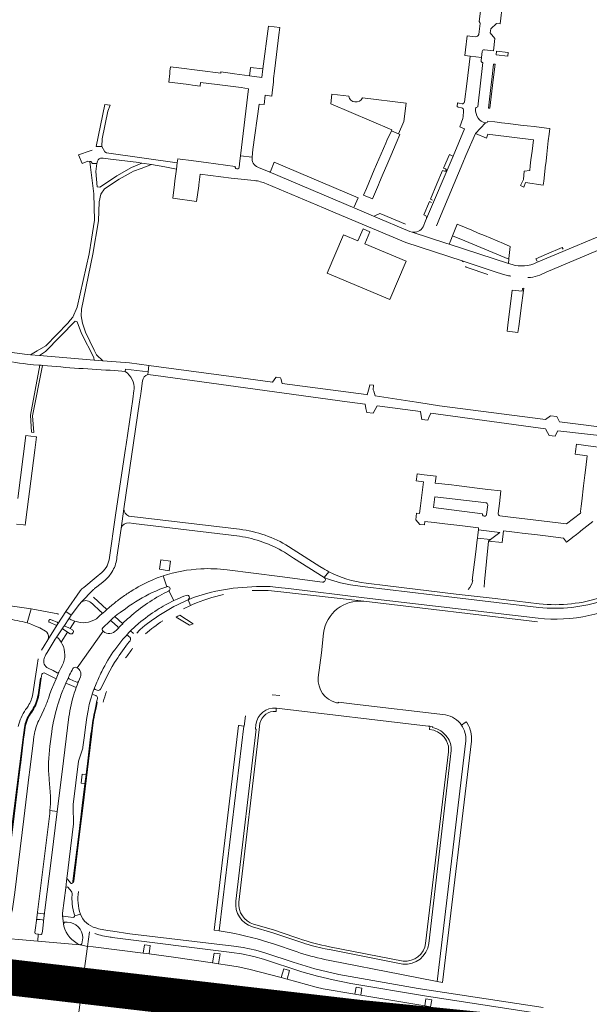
# Model space of a CAD drawing. Header units: metres. Extents: x 166325 to 190320, y 381923 to 404576.
# Tile 413 of 656: x 177139 to 177376, y 387004 to 387413. Entities that reach past the tile are written whole.
import ezdxf

# ---------------------------------------------------------------- set-up
doc = ezdxf.new("R2010")
doc.units = ezdxf.units.M
for name, color, linetype, lineweight in [('B-WE-VH-VERHARDING_ASFALT-GV', 8, 'Continuous', 18), ('B-WE-VH-VERHARDING_BETON-GV', 8, 'Continuous', 18), ('B-WE-VH-VERHARDING_BETONSTRAATSTEEN-GV', 8, 'Continuous', 18), ('B-WE-VH-VERHARDING_FUNDERING_ZAND-GV', 8, 'Continuous', 18), ('B-WE-VH-VERHARDING_HALFVERHARDING-GV', 8, 'Continuous', 18), ('B-WE-VH-VERHARDING_N-WEG', 8, 'Continuous', 18), ('B-WE-VH-VERHARDING_STRAATBAKSTEEN-GV', 8, 'Continuous', 18)]:
    doc.layers.add(name, color=color, linetype=linetype, lineweight=lineweight)

msp = doc.modelspace()

# ---------------------------------------------------------------- linework, layer by layer
at = {"layer": 'B-WE-VH-VERHARDING_ASFALT-GV', "flags": 128}
for points in [[(177275.857, 387380.964), (177268.849, 387381.784), (177268.373, 387377.817), (177293.825, 387367.073), (177293.624, 387366.629), (177296.555, 387365.382), (177298.708, 387370.43), (177299.701, 387378.088), (177281.568, 387380.255)], [(177169.257, 387358.539), (177168.502, 387358.29), (177163.61, 387356.677), (177165.107, 387353.078), (177167.514, 387353.976), (177168.319, 387353.887), (177168.693, 387353.846), (177169.477, 387353.072), (177171.298, 387353.013), (177171.484, 387353.932)], [(177173.316, 387360.047), (177171.017, 387360.107)], [(177173.35, 387355.263), (177173.85, 387355.203), (177176.955, 387354.832), (177187.527, 387353.567), (177188.375, 387353.433), (177189.914, 387353.191), (177193.964, 387352.553), (177199.495, 387351.682), (177204.281, 387350.637), (177204.623, 387353.263), (177175.283, 387357.444), (177174.535, 387357.868), (177173.316, 387360.047)], [(177178.692, 387266.963), (177183.059, 387266.525), (177183.17, 387267.503), (177192.554, 387266.386), (177192.916, 387269.056), (177184.858, 387270.15), (177173.7, 387271.05), (177170.09, 387271.341), (177147.428, 387273.169), (177143.654, 387273.473), (177142.332, 387273.58), (177120.196, 387276.478), (177117.122, 387276.88)], [(177142.414, 387269.613), (177144.974, 387269.398), (177147.183, 387269.215), (177147.536, 387269.186), (177148.132, 387269.137), (177148.728, 387269.088), (177148.889, 387269.075)], [(177192.42, 387265.379), (177192.554, 387266.386), (177183.17, 387267.503), (177183.059, 387266.525)], [(177386.472, 387242.69), (177363.372, 387245.67), (177362.341, 387247.81), (177359.702, 387248.1), (177357.512, 387246.61), (177313.562, 387252.33), (177304.923, 387253.644), (177301.221, 387254.207), (177286.847, 387256.393), (177286.229, 387258.389), (177286.052, 387258.96), (177286.157, 387260.842), (177284.563, 387261.04), (177284.25, 387259.192), (177284.117, 387258.811), (177283.453, 387256.909), (177283.052, 387256.97), (177248.152, 387261.58), (177247.678, 387263.586), (177247.59, 387263.96), (177245.72, 387264.22), (177245.582, 387264.032), (177244.221, 387262.18), (177226.992, 387264.43), (177192.916, 387269.056), (177192.554, 387266.386), (177192.42, 387265.379), (177195.774, 387264.92), (177275.25, 387253.945), (177282.639, 387252.94), (177282.996, 387251.244), (177283.352, 387249.55), (177285.952, 387249.23), (177286.825, 387250.734), (177287.7, 387252.24), (177305.652, 387249.96), (177305.968, 387248.132), (177306.221, 387246.67), (177308.691, 387246.38), (177309.116, 387247.383), (177309.902, 387249.24), (177357.632, 387242.77), (177358.452, 387241.214), (177359.092, 387240), (177361.582, 387239.71), (177361.888, 387240.324), (177362.7, 387241.95), (177386.052, 387239.27)], [(177189.007, 387253.957), (177189.503, 387257.299), (177189.666, 387258.394), (177190.24, 387262.615)], [(177186.7, 387259.179), (177186.632, 387258.652), (177186.163, 387255.011), (177183.393, 387236.231), (177183.104, 387234.501), (177179.187, 387207.874), (177178.915, 387205.866), (177176.487, 387189.203)], [(177179.508, 387188.73), (177179.607, 387189.38), (177181.393, 387201.309), (177182.484, 387209.525), (177189.007, 387253.957)], [(177182.484, 387209.525), (177181.393, 387201.309)], [(177230.545, 387200.996), (177184.507, 387206.457)], [(177184.707, 387203.63), (177186.444, 387203.429), (177230.544, 387198.078)], [(177249.185, 387191.432), (177252.983, 387189.028), (177265.68, 387180.99), (177267.587, 387183.345), (177266.759, 387183.781), (177265.941, 387184.234), (177265.487, 387184.494), (177263.849, 387185.492), (177252.799, 387192.627), (177250.906, 387193.85)], [(177173.361, 387183.029), (177170.919, 387181.016), (177165.802, 387176.776), (177165.042, 387176.175), (177164.314, 387175.464), (177158.404, 387166.849), (177160.635, 387165.218), (177164.044, 387169.871), (177164.277, 387170.189), (177164.644, 387170.561), (177169.926, 387175.908)], [(177195.69, 387175.31), (177197.453, 387176.037), (177200.257, 387177.127), (177198.74, 387181.61)], [(177198.74, 387181.61), (177200.257, 387177.127), (177200.351, 387177.164)], [(177265.001, 387178.999), (177247.213, 387181.299), (177225.372, 387184.122)], [(177267.587, 387183.345), (177265.68, 387180.99)], [(177170.693, 387176.684), (177172.994, 387178.499), (177174.652, 387179.839)], [(177227.881, 387176.445), (177237.558, 387177.186)], [(177246.593, 387176.803), (177250.782, 387176.32), (177282.343, 387172.554), (177354.475, 387164.06)], [(177250.782, 387176.32), (177246.593, 387176.803)], [(177354.475, 387164.06), (177282.343, 387172.554), (177250.782, 387176.32)], [(177276.594, 387177.903), (177282.743, 387177.098), (177291.941, 387175.941), (177319.743, 387172.631), (177337.283, 387170.57), (177354.804, 387168.526)], [(177292.12, 387177.43), (177283.07, 387178.528)], [(177354.986, 387170.015), (177336.628, 387172.157), (177336.623, 387172.158), (177336.617, 387172.159), (177320.448, 387174.058), (177320.44, 387174.059), (177320.432, 387174.059), (177292.12, 387177.43)], [(177169.926, 387175.908), (177164.644, 387170.561)], [(177173.249, 387165.755), (177174.505, 387166.872), (177175.415, 387167.664), (177169.89, 387172.716)], [(177203.26, 387171.373), (177201.154, 387175.341), (177201.066, 387175.297), (177200.14, 387174.838), (177199.281, 387174.404)], [(177201.154, 387175.341), (177203.26, 387171.373), (177204.616, 387171.995)], [(177223.9, 387173.847), (177223.897, 387173.856)], [(177246.389, 387175.161), (177282.119, 387171.07), (177354.3, 387162.57)], [(177168.82, 387170.498), (177169.572, 387169.852), (177172.536, 387167.14), (177173.27, 387166.455)], [(177177.518, 387169.432), (177176.319, 387168.448), (177175.415, 387167.664), (177174.505, 387166.872), (177173.249, 387165.755), (177172.673, 387165.237), (177171.986, 387164.558)], [(177173.734, 387159.983), (177176.583, 387162.802), (177177.763, 387163.941), (177178.662, 387164.712), (177179.724, 387165.511), (177180.874, 387166.385), (177183.101, 387167.973), (177184.727, 387169.144)], [(177207.312, 387167.906), (177210.11, 387169.335), (177209.117, 387171.695)], [(177209.117, 387171.695), (177210.11, 387169.335), (177211.013, 387169.745)], [(177149.438, 387147.277), (177149.586, 387147.662), (177149.795, 387148.188), (177150.115, 387148.901), (177150.615, 387149.787), (177153.912, 387155.277), (177154.38, 387155.893), (177157.121, 387160.087), (177157.291, 387160.347), (177157.492, 387160.62), (177159.905, 387164.219), (177160.635, 387165.218), (177158.404, 387166.849), (177155.094, 387161.704), (177154.832, 387161.302), (177150.895, 387155.077), (177149.342, 387152.513), (177148.333, 387150.791)], [(177178.662, 387164.712), (177177.763, 387163.941), (177176.583, 387162.802)], [(177180.097, 387159.813), (177180.044, 387159.737), (177179.744, 387159.389), (177181.21, 387160.94), (177181.98, 387161.735), (177178.662, 387164.712)], [(177184.03, 387163.74), (177183.891, 387163.645), (177182.229, 387162.054), (177181.98, 387161.735), (177181.21, 387160.94), (177179.744, 387159.389), (177179.374, 387158.981)], [(177163.16, 387162.477), (177162.181, 387162.812), (177160.142, 387159.694), (177161.14, 387159.137), (177161.174, 387159.118)], [(177177.336, 387162.79), (177179.973, 387160.448), (177179.978, 387160.444)], [(177178.662, 387150.929), (177182.073, 387155.241), (177183.392, 387156.742), (177184.582, 387158.075), (177185.29, 387158.801), (177187.225, 387160.607), (177188.615, 387161.857)], [(177160.222, 387157.554), (177160.193, 387157.572), (177159.127, 387158.233), (177156.42, 387154.119), (177156.868, 387153.271)], [(177161.443, 387158.123), (177161.346, 387157.966), (177161.246, 387157.814)], [(177162.642, 387143.543), (177162.987, 387143.373), (177163.045, 387143.344), (177173.852, 387158.568)], [(177173.852, 387158.568), (177163.045, 387143.344)], [(177186.467, 387157.717), (177185.29, 387158.801), (177184.582, 387158.075), (177183.392, 387156.742)], [(177184.156, 387156.789), (177184.511, 387156.457), (177184.945, 387156.071)], [(177189.233, 387159.259), (177188.975, 387158.997), (177187.872, 387157.809)], [(177185.081, 387154.724), (177185.051, 387154.683), (177184.636, 387154.133), (177184.036, 387153.346)], [(177146.864, 387147.091), (177146.431, 387144.344), (177145.898, 387140.776), (177144.669, 387132.551)], [(177154.89, 387141.314), (177154.84, 387141.34), (177153.062, 387142.267), (177151.029, 387143.295)], [(177156.915, 387144.366), (177156.834, 387144.208), (177156.369, 387143.307), (177155.534, 387141.579), (177154.324, 387138.844), (177153.335, 387136.617), (177152.472, 387134.444), (177151.778, 387132.574), (177151.132, 387130.664)], [(177178.629, 387145.545), (177177.646, 387143.882), (177176.693, 387142.145), (177172.738, 387134.582)], [(177146.825, 387132.193), (177147.843, 387139.073), (177148.158, 387139.049), (177148.398, 387140.718)], [(177149.722, 387141.171), (177154.324, 387138.844), (177155.534, 387141.579)], [(177157.16, 387134.123), (177157.356, 387134.625), (177158.343, 387137.008), (177159.461, 387139.436), (177159.93, 387140.442)], [(177159.461, 387139.436), (177158.343, 387137.008), (177160.678, 387136.043), (177162.704, 387135.21), (177163.114, 387136.242), (177163.679, 387137.749)], [(177164.468, 387139.658), (177164.053, 387138.682), (177163.679, 387137.749), (177163.114, 387136.242), (177162.704, 387135.21), (177162.339, 387134.221), (177161.906, 387132.92)], [(177162.986, 387137.454), (177161.599, 387138.035), (177159.771, 387138.815)], [(177161.577, 387078.615), (177161.364, 387085.727), (177161.473, 387086.596), (177163.689, 387104.579), (177164.348, 387106.726), (177164.765, 387107.993), (177165.432, 387110.067), (177165.492, 387110.359), (177166.099, 387115.298), (177166.531, 387118.754), (177167.094, 387122.711), (177167.6, 387125.669), (177168.129, 387128.087), (177168.625, 387130.031), (177168.995, 387131.348), (177169.324, 387132.461), (177169.75, 387133.737), (177170.298, 387135.081), (177170.661, 387135.995)], [(177170.298, 387135.081), (177169.75, 387133.737), (177169.324, 387132.461), (177169.944, 387132.226), (177170.806, 387131.872), (177170.959, 387131.809)], [(177171.457, 387134.044), (177171.016, 387134.232), (177170.584, 387134.41)], [(177142.723, 387127.503), (177142.128, 387126.689), (177141.674, 387126.055)], [(177171.505, 387130.695), (177171.487, 387130.62), (177171.376, 387130.137), (177171.16, 387129.24), (177171.142, 387129.165), (177171.439, 387129.112), (177171.233, 387128.151), (177170.792, 387126.025)], [(177143.509, 387124.572), (177143.963, 387125.218), (177144.381, 387125.832)], [(177149.301, 387126), (177147.57, 387122.384), (177147.149, 387121.495)], [(177159.662, 387123.058), (177156.832, 387100.227), (177154.784, 387083.683), (177152.418, 387064.456), (177149.694, 387042.61), (177149.547, 387041.581), (177149.149, 387038.086), (177149.14, 387038.018), (177148.76, 387035.042), (177148.495, 387033.065)], [(177145.161, 387115.374), (177145.096, 387114.901), (177144.906, 387113.378), (177143.268, 387099.915), (177143.154, 387099.017), (177140.923, 387080.682), (177137.151, 387049.996), (177136.231, 387043.208), (177136.204, 387043.102), (177135.21, 387039.258)], [(177139.123, 387102.345), (177140.763, 387115.484), (177141.184, 387118.619)], [(177151.767, 387110.844), (177152.506, 387116.772)], [(177169.282, 387117.205), (177169.135, 387115.894), (177167.776, 387104.659), (177165.511, 387086.11), (177164.056, 387074.248), (177161.649, 387054.712), (177161.594, 387054.236), (177161.288, 387054.267)], [(177151.667, 387082.863), (177151.8, 387084.091), (177152.008, 387086.84), (177152.069, 387088.873), (177152.071, 387089.858), (177151.928, 387091.842), (177151.471, 387096.857), (177151.426, 387097.348)], [(177145.495, 387033.405), (177145.746, 387035.391), (177146.138, 387038.374), (177146.146, 387038.438), (177146.566, 387041.855), (177149.321, 387063.957), (177151.667, 387082.863)], [(177157.595, 387036.038), (177157.387, 387037.029), (177156.976, 387040.459), (177156.946, 387040.581), (177156.946, 387040.706), (177157.041, 387041.449), (177158.312, 387051.926), (177158.803, 387056.086), (177158.904, 387056.805), (177159.746, 387063.767), (177161.577, 387078.615)], [(177158.803, 387056.086), (177158.312, 387051.926)], [(177160.377, 387053.969), (177159.712, 387054.705), (177158.908, 387055.668)], [(177159.252, 387052.195), (177159.299, 387052.136), (177160.544, 387050.596)], [(177161.008, 387049.581), (177160.995, 387049.251), (177160.93, 387047.685)], [(177146.566, 387041.855), (177146.146, 387038.438)], [(177149.053, 387041.158), (177148.969, 387041.166), (177148.029, 387041.257), (177147.03, 387041.373)], [(177149.149, 387038.086), (177149.547, 387041.581)], [(177164.465, 387040.995), (177162.05, 387040.364), (177162.061, 387040.309)], [(177162.05, 387040.364), (177164.465, 387040.995)], [(177156.976, 387040.459), (177157.387, 387037.029), (177157.814, 387037.615), (177158.276, 387037.636), (177158.972, 387037.668)], [(177161.437, 387039.665), (177161.366, 387039.673), (177159.371, 387039.886), (177157.408, 387040.133)], [(177127.327, 387031.512), (177146.694, 387029.811), (177146.948, 387032.71), (177145.962, 387032.817)], [(177165.371, 387031.172), (177165.026, 387028.63), (177164.465, 387028.22), (177167.413, 387027.625), (177168.2, 387033.715)], [(177241.4, 387024.845), (177237.35, 387026.02), (177232.07, 387027.085), (177228.21, 387027.685), (177184.941, 387032.817), (177177.828, 387033.873), (177175.678, 387034.27), (177171.894, 387034.968), (177170.829, 387035.31)], [(177162.649, 387014.682), (177165.619, 387014.474), (177167.413, 387027.625), (177164.465, 387028.22), (177164.23, 387028.27), (177146.694, 387029.811), (177127.327, 387031.512)], [(177147.927, 387032.586), (177146.959, 387032.709), (177146.948, 387032.71), (177146.694, 387029.811), (177164.23, 387028.27)], [(177177.561, 387031.348), (177227.345, 387025.115), (177231.4, 387024.47), (177236.44, 387023.365), (177240.535, 387022.24), (177256.43, 387017.1), (177262.895, 387015.245), (177269.365, 387013.73), (177276.775, 387012.22), (177308.185, 387006.885), (177354.057, 386999.89)], [(177280.871, 387007.358), (177278.395, 387007.771), (177265.208, 387009.975), (177262.305, 387010.667), (177250.235, 387014.036), (177247.859, 387014.652), (177234.406, 387018.143), (177229.992, 387019.102), (177225.45, 387019.869), (177221.821, 387020.401), (177219.351, 387020.764), (177202.153, 387023.287), (177193.03, 387024.454), (177190.55, 387024.772), (177169.737, 387027.435), (177167.413, 387027.625), (177165.619, 387014.474), (177168.686, 387014.083), (177180.702, 387012.551), (177180.738, 387012.708), (177206.032, 387009.355), (177226.058, 387006.324), (177229.528, 387005.799)], [(177356.67, 387002.195), (177304.755, 387010.075), (177271.74, 387015.965), (177261.855, 387018.245), (177252.835, 387021.08), (177241.4, 387024.845)], [(177058.711, 387008.227), (177062.61, 387007.67), (177064.22, 387007.44), (177066.434, 387007.124), (177094.855, 387003.513), (177097.147, 387003.222), (177113.681, 387001.122), (177115.804, 387000.852), (177119.199, 387000.459), (177119.802, 387000.418), (177141.16, 386998.822), (177163.403, 386997.043), (177164.457, 387005.36), (177161.515, 387006.09), (177159.772, 387006.567), (177157.902, 387007.289), (177157.285, 387007.754), (177156.751, 387008.482), (177129.077, 387012.631), (177120.09, 387013.712), (177116.485, 387014.205), (177113.376, 387014.59), (177113.347, 387014.456), (177049.166, 387022.931)], [(177129.077, 387012.631), (177156.751, 387008.482)], [(177214.05, 386999.115), (177176.514, 387003.631), (177167.397, 387004.797), (177164.457, 387005.36), (177163.403, 386997.043)], [(177231.871, 387005.584), (177235.006, 387005.47), (177244.877, 387005.111)], [(177307.445, 387002.918), (177280.871, 387007.358)]]:
    msp.add_lwpolyline(points, dxfattribs=at)
at = {"layer": 'B-WE-VH-VERHARDING_ASFALT-GV'}
for points in [[(177281.568, 387380.255, -0.7069205), (177275.857, 387380.964)], [(177171.484, 387353.932, -0.3698835), (177173.35, 387355.263)], [(177116.399, 387273.465, 0.0023822), (177142.414, 387269.613)], [(177148.889, 387269.075, 0.0095331), (177178.692, 387266.963)], [(177183.059, 387266.525, -0.1306733), (177185.913, 387263.271)], [(177185.913, 387263.271, -0.1423719), (177186.7, 387259.179)], [(177190.24, 387262.615, -0.2695028), (177192.42, 387265.379)], [(177184.507, 387206.457, -0.3202765), (177182.484, 387209.525)], [(177181.393, 387201.309, -0.3997747), (177184.707, 387203.63)], [(177250.906, 387193.85, 0.1071868), (177230.545, 387200.996)], [(177230.544, 387198.078, -0.0989836), (177249.185, 387191.432)], [(177176.487, 387189.203, -0.1844191), (177173.361, 387183.029)], [(177177.521, 387183.183, 0.1051112), (177179.508, 387188.73)], [(177214.461, 387184.532, 0.0658873), (177198.74, 387181.61)], [(177225.372, 387184.122, 0.0449108), (177214.461, 387184.532)], [(177174.652, 387179.839, 0.0780612), (177177.521, 387183.183)], [(177198.74, 387181.61, 0.026662), (177193.92, 387179.727)], [(177265.68, 387180.99, -0.2511059), (177266.143, 387179.72)], [(177276.594, 387177.903, -0.0647494), (177265.68, 387180.99)], [(177283.07, 387178.528, -0.087324), (177267.587, 387183.345)], [(177169.926, 387175.908, -0.0939734), (177170.693, 387176.684)], [(177193.92, 387179.727, 0.0350016), (177185.306, 387175.129)], [(177200.351, 387177.164, -0.9092788), (177201.154, 387175.341)], [(177209.117, 387171.695, -0.0682083), (177227.881, 387176.445)], [(177237.558, 387177.186, -0.0473241), (177246.593, 387176.803)], [(177266.143, 387179.72, -0.2561781), (177265.001, 387178.999)], [(177181.204, 387172.346, 0.0175483), (177177.518, 387169.432)], [(177185.306, 387175.129, 0.0187441), (177181.204, 387172.346)], [(177199.281, 387174.404, 0.0646792), (177184.03, 387163.74)], [(177184.727, 387169.144, -0.0468937), (177195.69, 387175.31)], [(177204.616, 387171.995, -0.0134262), (177208.328, 387173.514)], [(177208.328, 387173.514, -1.0061539), (177209.117, 387171.695)], [(177211.013, 387169.745, -0.0465523), (177223.9, 387173.847)], [(177235.721, 387175.482, -0.0475443), (177246.389, 387175.161)], [(177381.315, 387172.908, -0.110588), (177354.986, 387170.015)], [(177375.635, 387165.104, 0.0620479), (177393.974, 387171.958)], [(177164.644, 387170.561, -0.3783543), (177168.82, 387170.498)], [(177196.307, 387167.498, -0.0267199), (177203.26, 387171.373)], [(177209.117, 387171.695, 0.0380524), (177197.626, 387165.538)], [(177354.804, 387168.526, 0.1106257), (177381.801, 387171.489)], [(177171.986, 387164.558, -0.2533792), (177163.16, 387162.477)], [(177173.27, 387166.455, -0.3583882), (177173.249, 387165.755)], [(177188.615, 387161.857, -0.034071), (177196.307, 387167.498)], [(177197.626, 387165.538, 0.0391346), (177189.233, 387159.259)], [(177375.635, 387165.104, -0.0803406), (177354.475, 387164.06)], [(177173.852, 387158.568, -0.4348512), (177173.734, 387159.983)], [(177176.583, 387162.802, -0.361731), (177177.336, 387162.79)], [(177179.978, 387160.444, -0.3383157), (177180.097, 387159.813)], [(177191.444, 387157.51, -0.0400003), (177198.674, 387162.928)], [(177161.246, 387157.814, -0.4126524), (177160.222, 387157.554)], [(177179.374, 387158.981, -0.3909246), (177173.852, 387158.568)], [(177183.392, 387156.742, -0.3663929), (177184.156, 387156.789)], [(177184.945, 387156.071, -0.3766626), (177185.081, 387154.724)], [(177156.868, 387153.271, -0.2404264), (177156.915, 387144.366)], [(177184.036, 387153.346, 0.0246566), (177178.629, 387145.545)], [(177183.186, 387147.49, 0.0151709), (177186.116, 387151.525)], [(177173.275, 387141.928, -0.0328118), (177178.662, 387150.929)], [(177151.029, 387143.295, -0.4011348), (177149.438, 387147.277)], [(177161.301, 387143.094, -0.4143374), (177162.642, 387143.543)], [(177163.045, 387143.344, -0.383788), (177164.468, 387139.658)], [(177148.398, 387140.718, -0.4402816), (177149.722, 387141.171)], [(177155.534, 387141.579, -0.3695193), (177154.89, 387141.314)], [(177159.771, 387138.815, -0.3811564), (177159.461, 387139.436)], [(177159.93, 387140.442, -0.0149667), (177161.301, 387143.094)], [(177170.661, 387135.995, -0.004676), (177173.275, 387141.928)], [(177163.679, 387137.749, -0.4127476), (177162.986, 387137.454)], [(177170.584, 387134.41, -0.3949171), (177170.298, 387135.081)], [(177144.669, 387132.551, -0.091435), (177142.723, 387127.503)], [(177144.381, 387125.832, 0.1061096), (177146.825, 387132.193)], [(177155.201, 387128.58, -0.0236595), (177157.16, 387134.123)], [(177161.906, 387132.92, 0.0496127), (177159.662, 387123.058)], [(177170.959, 387131.809, -0.3339044), (177171.505, 387130.695)], [(177172.738, 387134.582, -0.3794309), (177171.457, 387134.044)], [(177173.943, 387129.155, -0.0494176), (177175.318, 387133.559)], [(177151.132, 387130.664, -0.0244431), (177149.301, 387126)], [(177152.506, 387116.772, -0.0381885), (177155.201, 387128.58)], [(177141.674, 387126.055, 0.0723317), (177138.547, 387119.015)], [(177170.792, 387126.025, 0.0236437), (177169.282, 387117.205)], [(177147.149, 387121.495, 0.0622166), (177145.161, 387115.374)], [(177151.426, 387097.348, -0.0560536), (177151.767, 387110.844)], [(177158.908, 387055.668, -0.1632715), (177158.803, 387056.086)], [(177160.916, 387053.798, -0.3557144), (177160.377, 387053.969)], [(177161.288, 387054.267, -0.3886806), (177160.916, 387053.798)], [(177158.312, 387051.926, -0.2396091), (177158.577, 387052.241)], [(177158.577, 387052.241, -0.3912572), (177159.252, 387052.195)], [(177160.544, 387050.596, -0.1854406), (177161.008, 387049.581)], [(177164.465, 387040.995, -0.1249208), (177163.588, 387050.437)], [(177160.93, 387047.685, 0.0186868), (177160.997, 387045.239)], [(177160.997, 387045.239, 0.0546167), (177162.05, 387040.364)], [(177170.829, 387035.31, -0.2453779), (177164.465, 387040.995)], [(177146.146, 387038.438, -0.4104154), (177146.721, 387038.828)], [(177157.408, 387040.133, -0.2875112), (177156.976, 387040.459)], [(177162.061, 387040.309, -0.4509305), (177161.437, 387039.665)], [(177145.962, 387032.817, -0.4004449), (177145.495, 387033.405)], [(177148.495, 387033.065, -0.4294735), (177147.927, 387032.586)], [(177164.23, 387028.27, -0.2371074), (177157.595, 387036.038)], [(177170.454, 387032.926, 0.0406957), (177176.855, 387031.446)], [(177176.855, 387031.446, 0.0055586), (177177.561, 387031.348)], [(177229.528, 387005.799, 0.0119022), (177231.871, 387005.584)], [(177244.877, 387005.111, -0.0285881), (177261.675, 387003.467)]]:
    msp.add_lwpolyline(points, format="xyb", dxfattribs=at)
at = {"layer": 'B-WE-VH-VERHARDING_ASFALT-GV', "flags": 128}
for points in [[(177284.61, 387324.654), (177281.861, 387325.809), (177279.702, 387320.824), (177273.636, 387323.408), (177266.894, 387307.473), (177292.957, 387296.496), (177299.698, 387312.382), (177282.568, 387319.624)], [(177165.619, 387014.474), (177162.649, 387014.682), (177163.109, 387014.082), (177162.095, 387006.518), (177161.515, 387006.09), (177164.457, 387005.36)]]:
    msp.add_lwpolyline(points, close=True, dxfattribs=at)
at = {"layer": 'B-WE-VH-VERHARDING_BETON-GV', "flags": 128}
msp.add_lwpolyline([(177166.786, 387099.066), (177165.19, 387099.26), (177164.707, 387095.387), (177166.314, 387095.196)], close=True, dxfattribs=at)
at = {"layer": 'B-WE-VH-VERHARDING_BETONSTRAATSTEEN-GV', "flags": 128}
for points in [[(177332.219, 387400.238), (177336.017, 387399.802), (177336.524, 387404.975), (177334.659, 387407.362), (177334.86, 387408.969), (177337.274, 387411.231), (177338.765, 387411.065), (177339.761, 387419.34), (177338.262, 387419.5), (177339.221, 387427.5)], [(177331.048, 387419.71), (177330.069, 387412.004)], [(177330.398, 387411.238), (177329.999, 387407.859), (177329.861, 387406.573)], [(177328.467, 387405.715), (177324.99, 387406.122), (177324.405, 387400.245), (177324.07, 387397.891), (177326.245, 387397.642), (177331.046, 387397.079), (177331.313, 387399.514)], [(177330.902, 387395.766), (177331.046, 387397.079), (177326.245, 387397.642), (177324.906, 387386.07), (177323.873, 387378.583)], [(177328.791, 387376.34), (177329.482, 387376.56), (177331.555, 387394.934)], [(177322.92, 387377.865), (177321.67, 387378.042), (177321.611, 387378.05), (177321.044, 387378.282), (177320.846, 387376.679), (177321.272, 387376.498), (177321.479, 387376.443), (177322.728, 387376.11)], [(177323.59, 387375.045), (177323.351, 387372.274)], [(177323.233, 387371.7), (177322.03, 387368.235), (177323.983, 387367.394), (177319.218, 387356.029), (177318.835, 387355.12), (177308.147, 387330.113), (177307.775, 387329.236), (177306.71, 387326.73)], [(177323.291, 387353.36), (177324.537, 387356.274), (177328.457, 387365.468), (177332.612, 387369.9)], [(177332.612, 387369.9), (177328.457, 387365.468), (177333.069, 387363.483), (177333.638, 387365.228), (177334.321, 387365.11), (177335.72, 387364.9), (177352.561, 387362.86), (177351.992, 387358.16), (177351.556, 387354.561), (177351.253, 387352.067), (177351.021, 387350.15), (177348.772, 387349.81), (177348.391, 387346.41), (177347.19, 387343.81), (177348.572, 387343.24), (177349.251, 387345.07), (177356.623, 387344.075), (177356.86, 387345.72), (177357.153, 387348.349), (177357.472, 387351.202), (177357.487, 387351.338), (177357.79, 387354.054)], [(177357.79, 387354.054), (177358.115, 387356.959), (177358.41, 387359.608), (177358.727, 387362.446), (177359.036, 387365.212), (177359.322, 387367.591), (177357.974, 387367.75), (177352.832, 387368.36), (177350.02, 387368.687), (177347.241, 387369.01), (177342.088, 387369.63), (177339.303, 387369.969), (177336.493, 387370.31), (177333.691, 387370.66)], [(177235.717, 387355.714), (177230.943, 387356.273), (177230.687, 387354.084), (177230.383, 387351.486)], [(177318.835, 387355.12), (177319.218, 387356.029), (177318.796, 387356.231), (177317.663, 387356.725), (177315.257, 387351.086), (177316.076, 387350.768)], [(177228.721, 387351.83), (177216.61, 387353.41), (177215.546, 387353.549), (177210.481, 387354.21), (177205.92, 387354.82), (177204.871, 387354.96), (177204.623, 387353.263), (177204.281, 387350.637), (177203.679, 387345.849), (177203.49, 387344.343), (177202.763, 387338.56), (177212.711, 387337.228), (177213.562, 387343.76), (177213.611, 387344.16), (177214.193, 387348.603), (177227.042, 387346.938), (177236.63, 387345.963)], [(177278.092, 387335.062), (177279.716, 387338.769), (177244.895, 387353.517), (177243.341, 387349.75)], [(177308.147, 387330.113), (177318.835, 387355.12)], [(177312.301, 387327.169), (177312.672, 387328.104), (177313.506, 387330.201), (177323.291, 387353.36)], [(177242.772, 387349.485), (177238.378, 387351.346), (177238.138, 387351.448)], [(177242.772, 387349.485), (177278.334, 387334.467)], [(177343.687, 387310.988), (177342.2, 387311.473), (177317.551, 387319.494), (177316.179, 387319.94), (177302.148, 387324.524), (177301.235, 387324.822), (177286.103, 387331.169), (177278.334, 387334.467), (177242.772, 387349.485)], [(177315.697, 387349.801), (177314.87, 387350.157), (177312.521, 387344.621), (177309.803, 387338.149), (177310.622, 387337.806)], [(177241.658, 387344.617), (177265.322, 387334.625), (177267.593, 387333.666), (177299.559, 387320.169), (177322.966, 387312.538), (177336.673, 387308.053), (177339.776, 387307.058), (177341.181, 387306.607)], [(177310.211, 387336.852), (177309.395, 387337.205), (177307.043, 387331.634), (177307.855, 387331.264)], [(177288.546, 387332.109), (177286.532, 387331.229)], [(177299.377, 387327.757), (177289.148, 387332.116)], [(177286.103, 387331.169), (177301.235, 387324.822)], [(177395.461, 387329.34), (177393.02, 387328.307), (177390.28, 387327.148), (177353.889, 387311.872)], [(177302.148, 387324.524), (177316.179, 387319.94)], [(177353.889, 387311.872), (177390.28, 387327.148)], [(177357.907, 387307.873), (177384.385, 387319.108), (177390.31, 387321.64), (177396.602, 387324.291)], [(177364.892, 387317.377), (177364.547, 387318.134), (177358.009, 387315.351), (177353.622, 387313.456), (177354.07, 387312.4)], [(177336.673, 387308.053), (177322.966, 387312.538)], [(177324.988, 387309.764), (177333.62, 387306.947)], [(177142.303, 387209.142), (177143.828, 387221.03), (177145.473, 387233.82), (177146.198, 387239.401), (177145.866, 387239.447), (177141.758, 387240.01), (177138.391, 387213.712)], [(177385.99, 387234.3), (177375.321, 387235.72), (177370.44, 387236.37), (177370.025, 387233.283), (177369.878, 387232.185), (177374.888, 387231.528), (177374.289, 387226.653), (177373.905, 387223.416), (177373.647, 387221.241), (177373.387, 387219.052), (177372.616, 387212.709), (177372.361, 387210.543), (177372.099, 387208.311), (177372.269, 387207.904), (177372.057, 387207.738), (177366.36, 387203.24), (177346.63, 387205.63), (177344.11, 387205.92), (177338.648, 387206.619)], [(177337.92, 387207.59), (177338.45, 387211.75), (177338.981, 387216.922), (177333.638, 387217.581), (177332.561, 387217.709), (177331.442, 387217.842), (177329.227, 387218.104), (177322.881, 387218.858), (177320.677, 387219.125), (177318.498, 387219.389), (177311.8, 387220.11), (177312.16, 387223.04), (177307.22, 387223.64), (177304.313, 387224.074), (177304.048, 387221.87), (177303.912, 387221.116), (177306.894, 387220.743), (177306.216, 387215.169), (177305.936, 387212.967), (177305.658, 387210.78), (177305.245, 387207.533), (177303.946, 387207.663), (177303.72, 387204.93), (177305.36, 387203), (177307.364, 387202.8), (177307.488, 387204.197), (177311.345, 387203.749), (177313.549, 387203.492), (177315.744, 387203.237), (177322.061, 387202.489), (177324.244, 387202.216), (177329.82, 387201.52), (177329.733, 387200.821), (177338.643, 387199.713), (177334.785, 387196.675), (177333.927, 387196.044), (177339.541, 387195.438), (177340.07, 387200.34), (177343.59, 387199.953), (177345.78, 387199.689), (177347.926, 387199.43), (177354.269, 387198.668), (177356.483, 387198.401), (177358.686, 387198.136), (177365, 387197.35), (177366.353, 387195.648), (177368.729, 387197.516), (177368.93, 387197.674), (177370.406, 387198.834), (177371.796, 387199.927), (177372.3, 387200.323), (177377.278, 387204.267)], [(177311.114, 387210.086), (177311.672, 387214.475), (177331.91, 387212.09), (177332.82, 387212.01)], [(177137.942, 387203.16), (177140.79, 387202.796), (177141.517, 387202.703), (177141.672, 387203.78), (177142.303, 387209.142)], [(177331.37, 387207.43), (177311.114, 387210.086)], [(177333.58, 387211.146), (177333.09, 387207.099)], [(177333.927, 387196.044), (177334.785, 387196.675), (177329.299, 387197.314), (177329.211, 387196.601), (177328.598, 387191.647), (177327.17, 387179.78), (177327.369, 387179.775)], [(177332.13, 387176.94), (177332.22, 387179.1), (177333.927, 387196.044)], [(177282.119, 387171.07), (177246.389, 387175.161)], [(177320.448, 387174.058), (177336.617, 387172.159)], [(177144.016, 387167.956), (177131.357, 387169.716), (177124.942, 387170.503), (177122.213, 387170.841), (177119.219, 387171.217), (177118.692, 387171.283)], [(177142.274, 387162.099), (177144.016, 387167.956)], [(177155.339, 387165.723), (177155.198, 387165.76), (177155.184, 387165.763), (177155.018, 387165.797), (177144.016, 387167.956), (177142.274, 387162.099), (177143.232, 387161.789), (177145.758, 387160.778), (177147.593, 387159.967), (177149.991, 387158.697), (177150.281, 387158.405), (177150.439, 387158.235)], [(177155.094, 387161.704), (177158.404, 387166.849)], [(177159.905, 387164.219), (177157.492, 387160.62)], [(177150.895, 387155.077), (177154.832, 387161.302)], [(177151.311, 387162.952), (177151.349, 387163.05), (177151.387, 387163.161)], [(177151.547, 387162.311), (177152.694, 387161.803), (177153.383, 387161.498), (177154.289, 387161.099)], [(177153.374, 387162.885), (177152.948, 387163.053), (177152.023, 387163.42)], [(177152.023, 387163.42), (177152.948, 387163.053), (177153.374, 387162.885), (177154.82, 387162.317), (177154.833, 387162.312)], [(177154.833, 387162.312), (177154.82, 387162.317), (177153.374, 387162.885)], [(177157.121, 387160.087), (177154.38, 387155.893)], [(177154.832, 387161.302), (177155.094, 387161.704)], [(177157.492, 387160.62), (177157.291, 387160.347), (177157.121, 387160.087)], [(177158.137, 387160.781), (177160.142, 387159.694), (177162.181, 387162.812)], [(177160.142, 387159.694), (177158.137, 387160.781)], [(177161.174, 387159.118), (177161.14, 387159.137), (177160.142, 387159.694)], [(177162.181, 387162.812), (177162.152, 387162.822), (177160.612, 387163.378), (177160.143, 387163.555)], [(177155.076, 387155.918), (177155.452, 387155.466), (177155.929, 387154.845), (177156.42, 387154.119), (177159.127, 387158.233)], [(177157.284, 387159.407), (177159.127, 387158.233), (177160.193, 387157.572), (177160.222, 387157.554)], [(177159.127, 387158.233), (177157.284, 387159.407)], [(177263.235, 387139.421), (177264.502, 387149.564), (177265.445, 387157.82)], [(177147.121, 387132.118), (177147.571, 387135.107), (177148.158, 387139.049), (177147.843, 387139.073), (177146.825, 387132.193)], [(177247.257, 387131.861), (177244.128, 387132.234)], [(177170.792, 387126.025), (177171.233, 387128.151), (177171.439, 387129.112), (177171.142, 387129.165), (177170.922, 387128.21), (177170.496, 387126.085)], [(177316.101, 387123.808), (177278.254, 387128.308), (177271.627, 387129.096), (177271.572, 387128.834), (177270.772, 387128.914)], [(177144.215, 387125.033), (177144.641, 387125.646)], [(177232.986, 387123.483), (177232.452, 387119.088), (177232.261, 387119.099), (177223.642, 387046.854), (177222.121, 387034.109), (177226.226, 387033.362)], [(177245.684, 387125.25), (177245.774, 387126.679)], [(177245.895, 387126.667), (177308.897, 387119.186)], [(177237.321, 387119.813), (177237.139, 387117.879), (177237.401, 387117.847), (177228.983, 387046.375)], [(177230.235, 387045.929), (177238.693, 387117.72), (177239.003, 387120.353)], [(177308.897, 387119.186), (177309.563, 387119.107), (177310.728, 387118.881), (177310.689, 387118.576)], [(177310.689, 387118.576), (177310.728, 387118.881), (177309.563, 387119.107), (177309.406, 387117.708), (177311.144, 387117.416)], [(177324.644, 387120.961), (177324.272, 387120.696), (177322.697, 387119.575)], [(177141.184, 387118.619), (177140.763, 387115.484), (177139.123, 387102.345), (177135.872, 387076.143), (177131.698, 387043.199), (177132.027, 387043.144), (177136.178, 387076.12), (177139.422, 387102.285)], [(177139.422, 387102.285), (177139.636, 387103.992), (177140.861, 387113.701), (177141.066, 387115.45), (177141.475, 387118.553)], [(177168.975, 387117.241), (177168.825, 387115.925), (177167.469, 387104.679), (177166.786, 387099.066), (177166.314, 387095.196), (177165.213, 387086.148), (177163.76, 387074.3), (177161.338, 387054.739), (177161.288, 387054.267), (177161.594, 387054.236), (177161.649, 387054.712), (177164.056, 387074.248), (177165.511, 387086.11), (177167.776, 387104.659)], [(177167.776, 387104.659), (177169.135, 387115.894), (177169.282, 387117.205)], [(177265.812, 387022.229), (177268.03, 387021.796), (177297.811, 387015.977), (177312.637, 387013.08), (177324.462, 387113.03)], [(177324.462, 387113.03), (177312.637, 387013.08), (177314.855, 387012.624), (177326.783, 387112.908)], [(177317.316, 387108.468), (177307.803, 387028.881)], [(177318.403, 387108.978), (177318.05, 387105.464), (177309.104, 387028.821)], [(177253.438, 387031.447), (177244.608, 387034.486), (177236.376, 387036.886)], [(177235.843, 387035.781), (177244.278, 387033.309), (177253.023, 387030.337), (177256.755, 387029.069)], [(177255.09, 387030.878), (177253.438, 387031.447)], [(177244.585, 387028.622), (177254.48, 387025.285)], [(177298.368, 387020.274), (177268.637, 387026.114), (177266.043, 387026.624)], [(177298.456, 387021.476), (177267.891, 387027.461)]]:
    msp.add_lwpolyline(points, dxfattribs=at)
for points in [[(177244.57, 387386.86), (177244.629, 387388.284), (177245.024, 387391.351), (177245.889, 387398.276), (177246.902, 387406.561), (177247.264, 387409.521), (177242.565, 387410.106), (177240.244, 387392.322), (177239.838, 387388.726), (177234.666, 387389.498), (177228.442, 387390.305), (177225.601, 387390.673), (177222.761, 387391.05), (177222.705, 387390.599), (177205.271, 387392.76), (177201.845, 387393.211), (177201.631, 387391.419), (177201.507, 387390.38), (177201.172, 387386.85), (177201.404, 387386.825), (177202.481, 387386.71), (177209.46, 387385.84), (177211.04, 387385.54), (177214.111, 387385.19), (177214.312, 387386.73), (177221.157, 387385.785), (177231.213, 387384.572), (177234.202, 387384.12), (177230.943, 387356.273), (177235.717, 387355.714), (177236.086, 387358.784), (177238.628, 387377.747), (177240.694, 387377.503), (177241.175, 387381.362), (177243.871, 387381.021), (177244.049, 387382.509)], [(177342.11, 387399.102), (177337.291, 387399.655), (177337.114, 387398.183), (177341.931, 387397.606)], [(177335.874, 387387.828), (177336.644, 387394.26), (177336.039, 387394.34), (177335.284, 387387.949), (177335.035, 387385.842), (177333.872, 387375.99), (177334.451, 387375.95)], [(177240.244, 387392.322), (177235.101, 387392.866), (177235.063, 387392.574), (177234.666, 387389.498), (177239.838, 387388.726)], [(177292.067, 387353.282), (177293.381, 387356.26), (177294.478, 387358.853), (177295.581, 387361.46), (177297.101, 387365.115), (177296.555, 387365.382), (177293.624, 387366.629), (177291.704, 387362.539), (177291.221, 387361.41), (177286.489, 387350.343), (177283.24, 387342.637), (177282.041, 387339.792), (177285.764, 387338.344), (177288.208, 387344.101), (177288.669, 387345.251), (177289.779, 387347.873)], [(177334.843, 387321.944), (177332.277, 387323.024), (177329.65, 387324.13), (177326.978, 387325.254), (177320.95, 387327.791), (177318.983, 387322.959), (177324.075, 387320.914), (177342.365, 387313.281), (177342.394, 387313.595), (177342.864, 387318.569), (177340.171, 387319.702), (177337.548, 387320.806)], [(177318.983, 387322.959), (177318.227, 387321.104), (177317.551, 387319.494), (177342.2, 387311.473), (177342.365, 387313.281), (177324.075, 387320.914)], [(177347.79, 387295.15), (177348.528, 387301.26), (177348.072, 387301.069), (177347.931, 387299.948), (177343.75, 387300.419), (177342.004, 387285.829), (177341.694, 387283.336), (177346.13, 387282.79), (177346.466, 387285.291)], [(177338.643, 387199.713), (177329.733, 387200.821), (177329.462, 387198.629), (177329.299, 387197.314), (177334.785, 387196.675)], [(177201.81, 387187.74), (177197.87, 387188.29), (177197.29, 387184.37), (177201.27, 387183.78)], [(177205.686, 387165.249), (177204.958, 387164.846), (177204.232, 387164.44), (177209.802, 387161.079), (177211.237, 387161.742)], [(177232.261, 387119.099), (177230.319, 387119.387), (177230.067, 387119.382), (177220.034, 387034.421), (177222.121, 387034.109), (177223.642, 387046.854)], [(177193.459, 387028.017), (177191.016, 387028.271), (177190.55, 387024.772), (177193.03, 387024.454)], [(177222.435, 387024.521), (177219.996, 387024.856), (177219.351, 387020.764), (177221.821, 387020.401)], [(177251.283, 387017.58), (177248.919, 387018.245), (177247.859, 387014.652), (177250.235, 387014.036)], [(177281.299, 387010.292), (177278.891, 387010.69), (177278.395, 387007.771), (177280.871, 387007.358)], [(177310.345, 387005.458), (177307.9, 387005.826), (177307.445, 387002.918), (177309.858, 387002.515)]]:
    msp.add_lwpolyline(points, close=True, dxfattribs=at)
at = {"layer": 'B-WE-VH-VERHARDING_BETONSTRAATSTEEN-GV'}
for points in [[(177330.069, 387412.004, -0.2613158), (177330.398, 387411.238)], [(177329.861, 387406.573, -0.3167298), (177328.467, 387405.715)], [(177331.313, 387399.514, -0.4144901), (177332.219, 387400.238)], [(177331.555, 387394.934, -0.4047584), (177330.902, 387395.766)], [(177323.873, 387378.583, -0.4148491), (177322.92, 387377.865)], [(177322.728, 387376.11, -0.3253195), (177323.59, 387375.045)], [(177329.602, 387371.86, -0.1465972), (177328.501, 387375.799)], [(177328.501, 387375.799, -0.2309487), (177328.791, 387376.34)], [(177323.351, 387372.274, -0.043312), (177323.233, 387371.7)], [(177332.612, 387369.9, -0.1887255), (177329.602, 387371.86)], [(177333.691, 387370.66, -0.3825536), (177332.612, 387369.9)], [(177238.138, 387351.448, -0.3225181), (177235.717, 387355.714)], [(177230.383, 387351.486, -1.0637016), (177228.721, 387351.83)], [(177243.341, 387349.75, -0.3865355), (177242.772, 387349.485)], [(177316.076, 387350.768, -0.9359896), (177315.697, 387349.801)], [(177236.63, 387345.963, -0.0678397), (177241.658, 387344.617)], [(177289.148, 387332.116, 0.1780013), (177288.546, 387332.109)], [(177307.855, 387331.264, -0.3122439), (177308.147, 387330.113)], [(177306.71, 387326.73, -0.3376377), (177302.148, 387324.524)], [(177322.966, 387312.538, -0.1296687), (177323.485, 387312.096)], [(177353.889, 387311.872, -0.1823406), (177343.687, 387310.988)], [(177324.397, 387310.254, 0.1868601), (177324.988, 387309.764)], [(177350.285, 387305.637, 0.1273144), (177357.907, 387307.873)], [(177341.181, 387306.607, 0.0325263), (177343.215, 387306.201)], [(177332.82, 387212.01, -0.3898457), (177333.58, 387211.146)], [(177333.09, 387207.099, -1.0286582), (177331.37, 387207.43)], [(177338.648, 387206.619, -0.40102), (177337.92, 387207.59)], [(177327.369, 387179.775, -0.1686547), (177325.519, 387175.939)], [(177265.445, 387157.82, -0.4089847), (177282.119, 387171.07)], [(177133.982, 387163.834, -0.0232465), (177142.274, 387162.099)], [(177160.143, 387163.555, -0.4427611), (177159.905, 387164.219)], [(177151.547, 387162.311, -0.4285695), (177151.311, 387162.952)], [(177152.023, 387163.42, 0.4111257), (177151.387, 387163.161)], [(177154.289, 387161.099, 0.323347), (177154.832, 387161.302)], [(177155.094, 387161.704, 0.4078828), (177154.833, 387162.312)], [(177157.121, 387160.087, 0.3935304), (177157.284, 387159.407)], [(177157.492, 387160.62, -0.3781309), (177158.137, 387160.781)], [(177150.439, 387158.235, -0.2914521), (177150.895, 387155.077)], [(177154.38, 387155.893, -0.4055971), (177155.076, 387155.918)], [(177161.443, 387158.123, 0.4043364), (177161.174, 387159.118)], [(177270.772, 387128.914, -0.3792906), (177263.235, 387139.421)], [(177144.641, 387125.646, 0.1071944), (177147.121, 387132.118)], [(177143.509, 387124.572, 0.1024673), (177141.184, 387118.619)], [(177141.475, 387118.553, -0.1158916), (177144.215, 387125.033)], [(177170.496, 387126.085, 0.0246816), (177168.975, 387117.241)], [(177245.774, 387126.679, 0.4051494), (177237.321, 387119.813)], [(177239.003, 387120.353, -0.3853374), (177245.684, 387125.25)], [(177322.697, 387119.575, 0.2005045), (177316.101, 387123.808)], [(177322.697, 387119.575, -0.1715107), (177324.462, 387113.03)], [(177325.067, 387120.327, 0.0141921), (177324.644, 387120.961)], [(177326.783, 387112.908, 0.1657463), (177325.067, 387120.327)], [(177316.759, 387114.577, 0.1964316), (177310.689, 387118.576)], [(177311.144, 387117.416, -0.1997609), (177316.489, 387113.032)], [(177316.489, 387113.032, -0.1466498), (177317.316, 387108.468)], [(177318.403, 387108.978, 0.1761932), (177316.759, 387114.577)], [(177228.983, 387046.375, 0.3600046), (177235.843, 387035.781)], [(177236.376, 387036.886, -0.3577375), (177230.235, 387045.929)], [(177226.226, 387033.362, -0.0360597), (177244.585, 387028.622)], [(177267.891, 387027.461, -0.0311763), (177255.09, 387030.878)], [(177256.755, 387029.069, 0.0249667), (177266.043, 387026.624)], [(177309.104, 387028.821, -0.4100584), (177298.368, 387020.274)], [(177307.803, 387028.881, -0.3991228), (177298.456, 387021.476)], [(177254.48, 387025.285, 0.0294963), (177265.812, 387022.229)]]:
    msp.add_lwpolyline(points, format="xyb", dxfattribs=at)
at = {"layer": 'B-WE-VH-VERHARDING_FUNDERING_ZAND-GV', "flags": 128}
msp.add_lwpolyline([(177148.728, 387269.088), (177148.132, 387269.137), (177147.536, 387269.186), (177143.647, 387248.419), (177144.182, 387241.371), (177145.117, 387241.248), (177144.521, 387248.075)], close=True, dxfattribs=at)
at = {"layer": 'B-WE-VH-VERHARDING_HALFVERHARDING-GV', "flags": 128}
for points in [[(177175.824, 387374.765), (177176.776, 387377.279), (177174.512, 387377.557), (177171.017, 387360.107), (177173.316, 387360.047), (177173.499, 387363.313)], [(177169.657, 387315.353), (177171.898, 387329.16), (177172.21, 387337.043), (177172.873, 387340.319), (177174.367, 387342.449), (177180.509, 387346.516), (177185.465, 387349.267), (177186.411, 387349.791), (177189.708, 387350.997), (177191.436, 387351.629), (177193.964, 387352.553), (177189.914, 387353.191), (177185.58, 387351.412), (177179.578, 387347.899), (177176.894, 387346.097), (177172.561, 387343.187), (177171.324, 387343.361), (177170.825, 387349.633), (177171.298, 387353.013), (177169.477, 387353.072), (177168.693, 387353.846), (177168.319, 387353.887), (177168.604, 387351.552), (177169.966, 387340.381), (177170.223, 387329.427), (177169.001, 387321.507), (177168.066, 387315.444), (177163.135, 387293.347), (177161.24, 387289.182), (177160.185, 387287.854), (177159.274, 387286.709), (177150.033, 387277.258), (177146.469, 387275.144), (177143.654, 387273.473), (177147.428, 387273.169), (177149.902, 387274.863), (177162.315, 387287.519), (177163.065, 387287.239), (177164.896, 387282.401), (177169.959, 387272.361), (177170.09, 387271.341), (177173.7, 387271.05), (177171.148, 387273.474), (177170.189, 387275.408), (177166.489, 387282.873), (177165.309, 387286.691), (177164.689, 387289.651), (177164.829, 387292.516)]]:
    msp.add_lwpolyline(points, close=True, dxfattribs=at)
at = {"layer": 'B-WE-VH-VERHARDING_N-WEG', "const_width": 15, "flags": 128}
msp.add_lwpolyline([(179238.148, 386745.003), (178727.352, 386805.229), (178365.634, 386858.639), (178265.463, 386879.516), (177699.795, 386956.106), (177281.212, 386997.775), (176913.081, 387040.629), (176714.708, 387067.116), (176513.975, 387082.824), (176334.72, 387090.826), (176179.133, 387111.7), (176033.068, 387139.937), (175822.658, 387196.025), (175616.602, 387250.993), (175292.926, 387336.714), (174996.039, 387419.18), (174648.529, 387520.516), (174558.936, 387544.99), (174399.462, 387551.147), (174143.482, 387607.325), (173777.64, 387656.898), (173629.28, 387668.078), (173499.621, 387714.244), (173213.034, 387739.83)], dxfattribs=at)
at = {"layer": 'B-WE-VH-VERHARDING_STRAATBAKSTEEN-GV', "flags": 128}
for points in [[(177154.784, 387083.683), (177151.8, 387084.091), (177151.667, 387082.863), (177149.321, 387063.957), (177146.566, 387041.855)], [(177149.547, 387041.581), (177149.694, 387042.61), (177152.418, 387064.456), (177154.784, 387083.683)], [(177146.146, 387038.438), (177146.138, 387038.374), (177145.746, 387035.391), (177145.495, 387033.405)], [(177148.697, 387038.623), (177148.693, 387038.624), (177147.715, 387038.73), (177146.721, 387038.828)], [(177148.495, 387033.065), (177148.76, 387035.042), (177149.14, 387038.018), (177149.149, 387038.086)], [(177158.276, 387037.636), (177157.814, 387037.615), (177157.387, 387037.029), (177157.595, 387036.038)], [(177158.972, 387037.668), (177158.276, 387037.636)], [(177145.962, 387032.817), (177146.948, 387032.71), (177146.959, 387032.709), (177147.927, 387032.586)], [(177164.23, 387028.27), (177164.465, 387028.22), (177165.026, 387028.63), (177165.371, 387031.172)], [(177156.751, 387008.482), (177157.285, 387007.754), (177157.902, 387007.289), (177159.772, 387006.567), (177161.515, 387006.09), (177162.095, 387006.518), (177163.109, 387014.082), (177162.649, 387014.682)]]:
    msp.add_lwpolyline(points, dxfattribs=at)
at = {"layer": 'B-WE-VH-VERHARDING_STRAATBAKSTEEN-GV'}
for points in [[(177146.566, 387041.855, 0.4115775), (177147.03, 387041.373)], [(177149.053, 387041.158, 0.3737534), (177149.547, 387041.581)], [(177149.149, 387038.086, 0.3993307), (177148.697, 387038.623)], [(177165.371, 387031.172, 0.4135144), (177158.972, 387037.668)], [(177157.958, 387013.595, 0.2371795), (177156.751, 387008.482)], [(177162.649, 387014.682, 0.159735), (177157.958, 387013.595)]]:
    msp.add_lwpolyline(points, format="xyb", dxfattribs=at)

doc.saveas('drawing.dxf')
